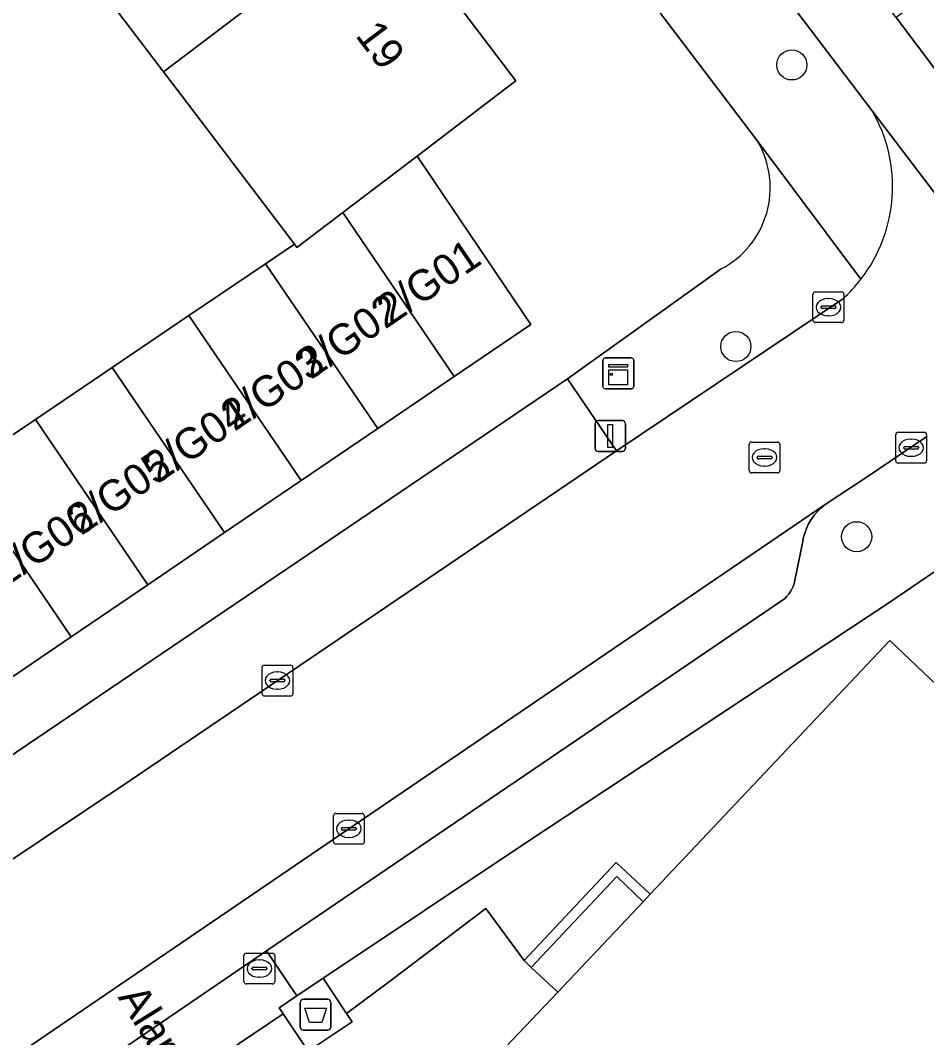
# Model space of a CAD drawing. Extents: x 159664 to 160323, y 385312 to 386115.
# Drawn here: x 160236.22 to 160265.62, y 385719.4 to 385752.41 of the extents above; entities that cross this region are included whole.
import ezdxf

# ---------------------------------------------------------------- set-up
doc = ezdxf.new("R2010")
doc.units = 0
for name, color, linetype in [('IMGEO_Afval_apart_plaats', 7, 'Continuous'), ('IMGEO_Boom', 7, 'Continuous'), ('IMGEO_Brandkraan', 7, 'Continuous'), ('IMGEO_Erf', 7, 'Continuous'), ('IMGEO_Fietspad_gesloten', 7, 'Continuous'), ('IMGEO_Kast', 7, 'Continuous'), ('IMGEO_Kolk', 7, 'Continuous'), ('IMGEO_Lichtmast', 7, 'Continuous'), ('IMGEO_Muur', 7, 'Continuous'), ('IMGEO_Openbare_ruimte_label', 7, 'Continuous'), ('IMGEO_Pand', 7, 'Continuous'), ('IMGEO_Pand_nummerreeks', 7, 'Continuous'), ('IMGEO_Parkeervlak_open', 7, 'Continuous'), ('IMGEO_Rijbaan_lokaal_open', 7, 'Continuous'), ('IMGEO_Rioolput', 7, 'Continuous'), ('IMGEO_Verkeerseiland_groen', 7, 'Continuous'), ('IMGEO_Voetpad_gesloten', 7, 'Continuous'), ('IMGEO_Voetpad_open', 7, 'Continuous')]:
    doc.layers.add(name, color=color, linetype=linetype)

msp = doc.modelspace()

# ---------------------------------------------------------------- linework, layer by layer
at = {"layer": 'IMGEO_Afval_apart_plaats'}
for p, q in [((160245.305, 385719.741), (160245.305, 385720.541)), ((160245.305, 385720.541), (160245.305, 385719.741)), ((160245.405, 385720.641), (160246.195, 385720.641)), ((160246.195, 385720.641), (160245.405, 385720.641)), ((160246.295, 385720.541), (160246.295, 385719.741)), ((160246.295, 385719.741), (160246.295, 385720.541)), ((160246.195, 385719.641), (160245.405, 385719.641)), ((160245.405, 385719.641), (160246.195, 385719.641))]:
    msp.add_line(p, q, dxfattribs=at)
msp.add_lwpolyline([(160245.448, 385720.355), (160246.152, 385720.355), (160246.003, 385719.885), (160245.597, 385719.885), (160245.448, 385720.355)], dxfattribs=at)
for centre, start, end in [((160245.405, 385720.541), 90, 180), ((160245.405, 385720.541), 90, 180), ((160246.195, 385720.541), 0, 90), ((160246.195, 385720.541), 360, 90), ((160245.405, 385719.741), 180, 270), ((160245.405, 385719.741), 180, 270), ((160246.195, 385719.741), 270, 0), ((160246.195, 385719.741), 270, 0)]:
    msp.add_arc(centre, 0.1, start, end, dxfattribs=at)
at = {"layer": 'IMGEO_Boom'}
for centre in [(160261.248, 385750.965), (160259.432, 385741.826), (160263.351, 385735.652)]:
    msp.add_circle(centre, 0.489, dxfattribs=at)
at = {"layer": 'IMGEO_Brandkraan'}
for p, q in [((160243.552, 385722.138), (160244.404, 385722.138)), ((160243.477, 385721.212), (160243.477, 385722.064)), ((160243.965, 385721.918), (160243.99, 385721.918)), ((160244.478, 385722.064), (160244.478, 385721.212)), ((160243.736, 385721.632), (160243.736, 385721.644)), ((160244.174, 385721.595), (160243.776, 385721.595)), ((160243.779, 385721.681), (160244.177, 385721.681)), ((160244.22, 385721.644), (160244.22, 385721.632)), ((160243.988, 385721.358), (160243.963, 385721.358)), ((160244.404, 385721.138), (160243.552, 385721.138))]:
    msp.add_line(p, q, dxfattribs=at)
for points in [[(160243.552, 385722.138), (160244.404, 385722.138)], [(160243.477, 385721.212), (160243.477, 385722.064)], [(160244.478, 385722.064), (160244.478, 385721.212)], [(160244.404, 385721.138), (160243.552, 385721.138)]]:
    msp.add_lwpolyline(points, dxfattribs=at)
for centre, radius, start, end in [((160243.554, 385722.062), 0.0765, 91.552, 178.448), ((160243.554, 385722.062), 0.0765, 91.552, 178.448), ((160244.402, 385722.062), 0.0765, 1.552, 88.448), ((160244.402, 385722.062), 0.0765, 1.552, 88.448), ((160243.776, 385721.641), 0.0403, 85.8775, 175.7526), ((160243.773, 385721.631), 0.0366, 178.938, 274.7102), ((160244.177, 385721.638), 0.043, 264.8664, 352.4533), ((160244.181, 385721.643), 0.0386, 1.7309, 96.639), ((160243.554, 385721.214), 0.0765, 181.552, 268.448), ((160243.554, 385721.214), 0.0765, 181.552, 268.448), ((160244.402, 385721.214), 0.0765, 271.552, 358.448), ((160244.402, 385721.214), 0.0765, 271.552, 358.448)]:
    msp.add_arc(centre, radius, start, end, dxfattribs=at)
for centre, major_axis, ratio, start_param, end_param in [((160243.964, 385721.638), (-0.387, 0.002), 0.722429, 4.712389, 7.853982), ((160243.989, 385721.638), (-0.39, 0.002), 0.717154, 1.570796, 4.712389)]:
    msp.add_ellipse(centre, major_axis=major_axis, ratio=ratio, start_param=start_param, end_param=end_param, dxfattribs=at)
at = {"layer": 'IMGEO_Erf'}
for points in [[(160260.143, 385748.478), (160154.34, 385887.843), (160153.697, 385888.214), (160152.472, 385888.921), (160150.373, 385888.694), (160144.032, 385884.624)], [(160224.899, 385752.532), (160221.66, 385750.323), (160226.261, 385743.483), (160229.648, 385745.839), (160231.297, 385743.47), (160232.872, 385741.204), (160229.711, 385739.005), (160231.739, 385736.1), (160234.221, 385737.778), (160236.71, 385739.462), (160239.2, 385741.146), (160241.689, 385742.829), (160244.179, 385744.513), (160245.115, 385745.146), (160241.431, 385750), (160240.869, 385750.74), (160236.522, 385756.467)], [(160247.979, 385756.138), (160252.296, 385750.447), (160251.707, 385750), (160249.093, 385748.004), (160252.785, 385742.541), (160250.299, 385740.852), (160247.814, 385739.163), (160245.328, 385737.474), (160242.842, 385735.785), (160240.356, 385734.096), (160237.871, 385732.407), (160235.385, 385730.718)], [(160186.266, 385750), (160208.863, 385713.863), (160209.011, 385713.648), (160209.177, 385713.448), (160209.36, 385713.263), (160209.56, 385713.095), (160209.773, 385712.946), (160209.999, 385712.817), (160210.235, 385712.708), (160210.481, 385712.62), (160210.733, 385712.555), (160210.99, 385712.513), (160211.25, 385712.494), (160211.51, 385712.498), (160211.769, 385712.526), (160212.024, 385712.576), (160212.274, 385712.649), (160212.517, 385712.744), (160212.75, 385712.86), (160212.967, 385712.994), (160213.887, 385713.618), (160217.895, 385716.335), (160253.974, 385740.781), (160258.951, 385744.343)], [(160266.876, 385735.19), (160264.393, 385733.512), (160252.585, 385725.7), (160246.042, 385721.322), (160246.807, 385720.18), (160248.245, 385721.253), (160251.326, 385723.587), (160252.567, 385721.898), (160255.554, 385725.077), (160256.651, 385724.048), (160264.426, 385732.287), (160272.75, 385724.372), (160285.704, 385707.218), (160290.989, 385697.019), (160273.623, 385687.905), (160272.395, 385689.541), (160268.944, 385686.952)]]:
    msp.add_lwpolyline(points, dxfattribs=at)
msp.add_arc((160257.578, 385746.978), 2.971, 297.5243, 30.3143, dxfattribs=at)
at = {"layer": 'IMGEO_Fietspad_gesloten'}
for points in [[(160201.804, 385835.617), (160197.359, 385841.045), (160186.137, 385855.863), (160185.75, 385856.345), (160177.327, 385867.463), (160175.871, 385869.409), (160168.561, 385878.986), (160168.182, 385879.472), (160161.323, 385888.557), (160159.511, 385890.971), (160157.24, 385893.946), (160149.098, 385905.226), (160147.316, 385907.817), (160144.932, 385911.316), (160142.935, 385909.961), (160147.03, 385903.951), (160154.766, 385893.221), (160263.854, 385749.476), (160272.35, 385738.304), (160298.51, 385703.942), (160300.884, 385700.823)], [(160304.257, 385700.326), (160300.449, 385705.421), (160298.61, 385707.809), (160274.815, 385739.085), (160274.239, 385739.843), (160266.778, 385749.661), (160264.628, 385752.505), (160262.788, 385754.954), (160256.918, 385762.649), (160256.57, 385763.16), (160251.912, 385769.288), (160251.551, 385769.763), (160246.267, 385776.727), (160245.895, 385777.214), (160241.803, 385782.538), (160241.456, 385783.026), (160235.996, 385790.188), (160234.534, 385792.125), (160229.411, 385798.863)]]:
    msp.add_lwpolyline(points, dxfattribs=at)
at = {"layer": 'IMGEO_Kast'}
for p, q in [((160255.119, 385740.53), (160255.119, 385741.371)), ((160255.119, 385741.371), (160255.119, 385740.53)), ((160255.194, 385741.455), (160256.035, 385741.455)), ((160256.035, 385741.455), (160255.194, 385741.455)), ((160256.119, 385741.38), (160256.119, 385740.539)), ((160256.119, 385740.539), (160256.119, 385741.38)), ((160256.044, 385740.455), (160255.203, 385740.455)), ((160255.203, 385740.455), (160256.044, 385740.455))]:
    msp.add_line(p, q, dxfattribs=at)
for points in [[(160255.314, 385741.245), (160255.914, 385741.245), (160255.914, 385741.16), (160255.314, 385741.16), (160255.314, 385741.245)], [(160255.314, 385741.07), (160255.914, 385741.07), (160255.914, 385740.581), (160255.314, 385740.581), (160255.314, 385741.07)]]:
    msp.add_lwpolyline(points, dxfattribs=at)
msp.add_circle((160255.398, 385740.919), 0.0377, dxfattribs=at)
for centre, start, end in [((160255.197, 385741.377), 92.4484, 184.2845), ((160255.197, 385741.377), 92.4484, 184.2845), ((160256.041, 385741.377), 2.4484, 94.2845), ((160256.041, 385741.377), 2.4484, 94.2845), ((160255.197, 385740.533), 182.4484, 274.2845), ((160255.197, 385740.533), 182.4484, 274.2845), ((160256.041, 385740.533), 272.4484, 4.2845), ((160256.041, 385740.533), 272.4484, 4.2845)]:
    msp.add_arc(centre, 0.0779, start, end, dxfattribs=at)
at = {"layer": 'IMGEO_Kolk'}
for p, q in [((160262.01, 385743.601), (160262.862, 385743.601)), ((160261.935, 385742.675), (160261.935, 385743.527)), ((160262.423, 385743.381), (160262.448, 385743.381)), ((160262.936, 385743.527), (160262.936, 385742.675)), ((160262.194, 385743.095), (160262.194, 385743.107)), ((160262.632, 385743.058), (160262.234, 385743.058)), ((160262.237, 385743.144), (160262.635, 385743.144)), ((160262.678, 385743.107), (160262.678, 385743.095)), ((160262.862, 385742.601), (160262.01, 385742.601)), ((160262.446, 385742.821), (160262.421, 385742.821)), ((160264.62, 385738.116), (160264.62, 385738.968)), ((160264.695, 385739.042), (160265.547, 385739.042)), ((160265.621, 385738.968), (160265.621, 385738.116)), ((160265.108, 385738.822), (160265.133, 385738.822)), ((160264.879, 385738.536), (160264.879, 385738.548)), ((160265.317, 385738.499), (160264.919, 385738.499)), ((160264.922, 385738.585), (160265.32, 385738.585)), ((160265.363, 385738.548), (160265.363, 385738.536)), ((160265.547, 385738.042), (160264.695, 385738.042)), ((160265.131, 385738.262), (160265.106, 385738.262)), ((160244.062, 385730.558), (160244.062, 385731.41)), ((160244.137, 385731.484), (160244.989, 385731.484)), ((160245.063, 385731.41), (160245.063, 385730.558)), ((160244.55, 385731.264), (160244.575, 385731.264)), ((160244.321, 385730.978), (160244.321, 385730.99)), ((160244.759, 385730.941), (160244.361, 385730.941)), ((160244.364, 385731.027), (160244.762, 385731.027)), ((160244.805, 385730.99), (160244.805, 385730.978)), ((160244.989, 385730.484), (160244.137, 385730.484)), ((160244.573, 385730.704), (160244.548, 385730.704)), ((160246.38, 385725.75), (160246.38, 385726.602)), ((160246.455, 385726.676), (160247.307, 385726.676)), ((160246.868, 385726.456), (160246.893, 385726.456)), ((160247.381, 385726.602), (160247.381, 385725.75)), ((160246.639, 385726.17), (160246.639, 385726.182)), ((160247.077, 385726.133), (160246.679, 385726.133)), ((160246.682, 385726.219), (160247.08, 385726.219)), ((160247.123, 385726.182), (160247.123, 385726.17)), ((160246.891, 385725.896), (160246.866, 385725.896)), ((160247.307, 385725.676), (160246.455, 385725.676))]:
    msp.add_line(p, q, dxfattribs=at)
for points in [[(160262.01, 385743.601), (160262.862, 385743.601)], [(160261.935, 385742.675), (160261.935, 385743.527)], [(160262.936, 385743.527), (160262.936, 385742.675)], [(160262.862, 385742.601), (160262.01, 385742.601)], [(160264.62, 385738.116), (160264.62, 385738.968)], [(160264.695, 385739.042), (160265.547, 385739.042)], [(160265.621, 385738.968), (160265.621, 385738.116)], [(160265.547, 385738.042), (160264.695, 385738.042)], [(160244.062, 385730.558), (160244.062, 385731.41)], [(160244.137, 385731.484), (160244.989, 385731.484)], [(160245.063, 385731.41), (160245.063, 385730.558)], [(160244.989, 385730.484), (160244.137, 385730.484)], [(160246.38, 385725.75), (160246.38, 385726.602)], [(160246.455, 385726.676), (160247.307, 385726.676)], [(160247.381, 385726.602), (160247.381, 385725.75)], [(160247.307, 385725.676), (160246.455, 385725.676)]]:
    msp.add_lwpolyline(points, dxfattribs=at)
for centre, radius, start, end in [((160262.012, 385743.525), 0.0765, 91.552, 178.448), ((160262.012, 385743.525), 0.0765, 91.552, 178.448), ((160262.86, 385743.525), 0.0765, 1.552, 88.448), ((160262.86, 385743.525), 0.0765, 1.552, 88.448), ((160262.234, 385743.104), 0.0403, 85.8775, 175.7526), ((160262.231, 385743.094), 0.0366, 178.938, 274.7102), ((160262.635, 385743.101), 0.043, 264.8664, 352.4533), ((160262.639, 385743.106), 0.0386, 1.7309, 96.639), ((160262.012, 385742.677), 0.0765, 181.552, 268.448), ((160262.012, 385742.677), 0.0765, 181.552, 268.448), ((160262.86, 385742.677), 0.0765, 271.552, 358.448), ((160262.86, 385742.677), 0.0765, 271.552, 358.448), ((160264.697, 385738.966), 0.0765, 91.552, 178.448), ((160264.697, 385738.966), 0.0765, 91.552, 178.448), ((160265.545, 385738.966), 0.0765, 1.552, 88.448), ((160265.545, 385738.966), 0.0765, 1.552, 88.448), ((160264.919, 385738.545), 0.0403, 85.8775, 175.7526), ((160264.916, 385738.535), 0.0366, 178.938, 274.7102), ((160265.32, 385738.542), 0.043, 264.8664, 352.4533), ((160265.324, 385738.547), 0.0386, 1.7309, 96.639), ((160264.697, 385738.118), 0.0765, 181.552, 268.448), ((160264.697, 385738.118), 0.0765, 181.552, 268.448), ((160265.545, 385738.118), 0.0765, 271.552, 358.448), ((160265.545, 385738.118), 0.0765, 271.552, 358.448), ((160244.139, 385731.408), 0.0765, 91.552, 178.448), ((160244.139, 385731.408), 0.0765, 91.552, 178.448), ((160244.987, 385731.408), 0.0765, 1.552, 88.448), ((160244.987, 385731.408), 0.0765, 1.552, 88.448), ((160244.361, 385730.987), 0.0403, 85.8775, 175.7526), ((160244.358, 385730.977), 0.0366, 178.938, 274.7102), ((160244.762, 385730.984), 0.043, 264.8664, 352.4533), ((160244.766, 385730.989), 0.0386, 1.7309, 96.639), ((160244.139, 385730.56), 0.0765, 181.552, 268.448), ((160244.139, 385730.56), 0.0765, 181.552, 268.448), ((160244.987, 385730.56), 0.0765, 271.552, 358.448), ((160244.987, 385730.56), 0.0765, 271.552, 358.448), ((160246.457, 385726.6), 0.0765, 91.552, 178.448), ((160246.457, 385726.6), 0.0765, 91.552, 178.448), ((160247.305, 385726.6), 0.0765, 1.552, 88.448), ((160247.305, 385726.6), 0.0765, 1.552, 88.448), ((160246.679, 385726.179), 0.0403, 85.8775, 175.7526), ((160246.676, 385726.169), 0.0366, 178.938, 274.7102), ((160247.08, 385726.176), 0.043, 264.8664, 352.4533), ((160247.084, 385726.181), 0.0386, 1.7309, 96.639), ((160246.457, 385725.752), 0.0765, 181.552, 268.448), ((160246.457, 385725.752), 0.0765, 181.552, 268.448), ((160247.305, 385725.752), 0.0765, 271.552, 358.448), ((160247.305, 385725.752), 0.0765, 271.552, 358.448)]:
    msp.add_arc(centre, radius, start, end, dxfattribs=at)
for centre, major_axis, ratio, start_param, end_param in [((160262.422, 385743.101), (-0.387, 0.002), 0.722429, 4.712389, 7.853982), ((160262.447, 385743.101), (-0.39, 0.002), 0.717154, 1.570796, 4.712389), ((160265.107, 385738.542), (-0.387, 0.002), 0.722429, 4.712389, 7.853982), ((160265.132, 385738.542), (-0.39, 0.002), 0.717154, 1.570796, 4.712389), ((160244.549, 385730.984), (-0.387, 0.002), 0.722429, 4.712389, 7.853982), ((160244.574, 385730.984), (-0.39, 0.002), 0.717154, 1.570796, 4.712389), ((160246.867, 385726.176), (-0.387, 0.002), 0.722429, 4.712389, 7.853982), ((160246.892, 385726.176), (-0.39, 0.002), 0.717154, 1.570796, 4.712389)]:
    msp.add_ellipse(centre, major_axis=major_axis, ratio=ratio, start_param=start_param, end_param=end_param, dxfattribs=at)
at = {"layer": 'IMGEO_Lichtmast'}
for p, q in [((160254.864, 385738.521), (160254.864, 385739.321)), ((160254.864, 385739.321), (160254.864, 385738.521)), ((160254.964, 385739.421), (160255.754, 385739.421)), ((160255.754, 385739.421), (160254.964, 385739.421)), ((160255.854, 385739.321), (160255.854, 385738.521)), ((160255.854, 385738.521), (160255.854, 385739.321)), ((160255.754, 385738.421), (160254.964, 385738.421)), ((160254.964, 385738.421), (160255.754, 385738.421))]:
    msp.add_line(p, q, dxfattribs=at)
msp.add_lwpolyline([(160255.284, 385739.296), (160255.434, 385739.296), (160255.434, 385738.546), (160255.284, 385738.546), (160255.284, 385739.296)], dxfattribs=at)
for centre, start, end in [((160254.964, 385739.321), 90, 180), ((160254.964, 385739.321), 90, 180), ((160255.754, 385739.321), 0, 90), ((160255.754, 385739.321), 360, 90), ((160254.964, 385738.521), 180, 270), ((160254.964, 385738.521), 180, 270), ((160255.754, 385738.521), 270, 0), ((160255.754, 385738.521), 270, 0)]:
    msp.add_arc(centre, 0.1, start, end, dxfattribs=at)
at = {"layer": 'IMGEO_Muur'}
msp.add_lwpolyline([(160256.651, 385724.048), (160255.554, 385725.077), (160252.567, 385721.898), (160252.789, 385721.677), (160255.574, 385724.623), (160256.425, 385723.808)], close=True, dxfattribs=at)
at = {"layer": 'IMGEO_Pand'}
for points in [[(160236.522, 385756.467), (160240.869, 385750.74), (160247.979, 385756.138), (160243.634, 385761.866)], [(160249.093, 385748.004), (160251.707, 385750), (160252.296, 385750.447), (160247.979, 385756.138), (160240.869, 385750.74), (160241.431, 385750), (160245.115, 385745.146), (160245.192, 385745.044), (160246.682, 385746.175)], [(160250.299, 385740.852), (160252.785, 385742.541), (160249.093, 385748.004), (160246.682, 385746.175)], [(160247.814, 385739.163), (160250.299, 385740.852), (160246.682, 385746.175), (160245.192, 385745.044), (160245.115, 385745.146), (160244.179, 385744.513)], [(160244.179, 385744.513), (160241.689, 385742.829), (160245.328, 385737.474), (160247.814, 385739.163)], [(160242.842, 385735.785), (160245.328, 385737.474), (160241.689, 385742.829), (160239.2, 385741.146)], [(160239.2, 385741.146), (160236.71, 385739.462), (160240.356, 385734.096), (160242.842, 385735.785)], [(160237.871, 385732.407), (160240.356, 385734.096), (160236.71, 385739.462), (160234.221, 385737.778)], [(160234.221, 385737.778), (160231.739, 385736.1), (160235.385, 385730.718), (160237.871, 385732.407)]]:
    msp.add_lwpolyline(points, close=True, dxfattribs=at)
msp.add_lwpolyline([(160285.704, 385707.218), (160272.75, 385724.372), (160264.426, 385732.287), (160256.651, 385724.048), (160256.425, 385723.808), (160253.653, 385720.876), (160250.901, 385717.977)], dxfattribs=at)
at = {"layer": 'IMGEO_Parkeervlak_open'}
msp.add_lwpolyline([(160238.106, 385718.045), (160244.206, 385722.211), (160260.948, 385733.591), (160261.021, 385733.653), (160261.089, 385733.72), (160261.15, 385733.794), (160261.204, 385733.873), (160261.251, 385733.956), (160261.29, 385734.043), (160261.322, 385734.134), (160261.345, 385734.227), (160261.347, 385734.238), (160261.601, 385735.501), (160261.621, 385735.606), (160261.665, 385735.766), (160261.723, 385735.922), (160261.794, 385736.072), (160261.879, 385736.215), (160261.976, 385736.35), (160262.084, 385736.476), (160262.204, 385736.592), (160262.333, 385736.696), (160246.881, 385726.177), (160228.652, 385713.756)], dxfattribs=at)
at = {"layer": 'IMGEO_Rijbaan_lokaal_open'}
for points in [[(160272.35, 385738.304), (160263.854, 385749.476)], [(160262.889, 385743.364), (160255.558, 385738.437), (160239.787, 385727.747), (160216.828, 385712.381), (160215.287, 385711.356), (160214.735, 385710.989), (160214.143, 385710.596), (160213.944, 385710.46)], [(160246.881, 385726.177), (160262.333, 385736.696), (160263.658, 385737.57), (160265.625, 385738.909)], [(160198.166, 385698.474), (160197.635, 385698.593), (160196.802, 385698.878), (160196.072, 385699.041), (160195.689, 385699.041), (160195.247, 385698.807), (160186.067, 385692.882), (160188.694, 385688.612), (160196.189, 385693.275), (160215.636, 385705.441), (160225.901, 385711.903), (160226.921, 385712.58), (160228.652, 385713.756), (160246.881, 385726.177)], [(160252.084, 385710.136), (160252.363, 385710.359), (160255.097, 385712.417), (160250.901, 385717.977), (160253.653, 385720.876), (160252.789, 385721.677), (160252.567, 385721.898), (160251.326, 385723.587), (160248.245, 385721.253), (160246.807, 385720.18), (160246.984, 385719.914), (160245.557, 385718.959), (160244.747, 385720.17), (160239.467, 385716.612), (160249.155, 385701.115), (160250.277, 385699.271), (160251.255, 385697.508), (160253.619, 385693.044), (160257.623, 385695.23), (160255.973, 385698.889), (160255.245, 385700.732)]]:
    msp.add_lwpolyline(points, dxfattribs=at)
for centre, radius, start, end in [((160259.618, 385747.013), 4.9, 322.224, 30.1757), ((160259.655, 385746.976), 4.848, 311.8344, 322.2925)]:
    msp.add_arc(centre, radius, start, end, dxfattribs=at)
at = {"layer": 'IMGEO_Rioolput'}
for p, q in [((160259.863, 385737.8), (160259.863, 385738.652)), ((160259.938, 385738.726), (160260.79, 385738.726)), ((160260.864, 385738.652), (160260.864, 385737.8)), ((160260.351, 385738.506), (160260.376, 385738.506)), ((160260.122, 385738.22), (160260.122, 385738.232)), ((160260.56, 385738.183), (160260.162, 385738.183)), ((160260.165, 385738.269), (160260.563, 385738.269)), ((160260.606, 385738.232), (160260.606, 385738.22)), ((160260.79, 385737.726), (160259.938, 385737.726)), ((160260.374, 385737.946), (160260.349, 385737.946))]:
    msp.add_line(p, q, dxfattribs=at)
for points in [[(160259.863, 385737.8), (160259.863, 385738.652)], [(160259.938, 385738.726), (160260.79, 385738.726)], [(160260.864, 385738.652), (160260.864, 385737.8)], [(160260.79, 385737.726), (160259.938, 385737.726)]]:
    msp.add_lwpolyline(points, dxfattribs=at)
for centre, radius, start, end in [((160259.94, 385738.65), 0.0765, 91.552, 178.448), ((160259.94, 385738.65), 0.0765, 91.552, 178.448), ((160260.788, 385738.65), 0.0765, 1.552, 88.448), ((160260.788, 385738.65), 0.0765, 1.552, 88.448), ((160260.162, 385738.229), 0.0403, 85.8775, 175.7526), ((160260.159, 385738.219), 0.0366, 178.938, 274.7102), ((160260.563, 385738.226), 0.043, 264.8664, 352.4533), ((160260.567, 385738.231), 0.0386, 1.7309, 96.639), ((160259.94, 385737.802), 0.0765, 181.552, 268.448), ((160259.94, 385737.802), 0.0765, 181.552, 268.448), ((160260.788, 385737.802), 0.0765, 271.552, 358.448), ((160260.788, 385737.802), 0.0765, 271.552, 358.448)]:
    msp.add_arc(centre, radius, start, end, dxfattribs=at)
for centre, major_axis, ratio, start_param, end_param in [((160260.35, 385738.226), (-0.387, 0.002), 0.722429, 4.712389, 7.853982), ((160260.375, 385738.226), (-0.39, 0.002), 0.717154, 1.570796, 4.712389)]:
    msp.add_ellipse(centre, major_axis=major_axis, ratio=ratio, start_param=start_param, end_param=end_param, dxfattribs=at)
at = {"layer": 'IMGEO_Verkeerseiland_groen'}
msp.add_lwpolyline([(160269.225, 385754.695), (160269.158, 385754.783), (160268.941, 385755.068), (160268.611, 385755.503), (160264.628, 385752.505), (160266.778, 385749.661)], dxfattribs=at)
at = {"layer": 'IMGEO_Voetpad_gesloten'}
for points in [[(160256.425, 385723.808), (160255.574, 385724.623), (160252.789, 385721.677), (160253.653, 385720.876)], [(160246.807, 385720.18), (160246.042, 385721.322), (160245.196, 385720.756), (160244.615, 385720.367), (160244.747, 385720.17), (160245.557, 385718.959), (160246.984, 385719.914)]]:
    msp.add_lwpolyline(points, close=True, dxfattribs=at)
at = {"layer": 'IMGEO_Voetpad_open'}
for points in [[(160151.188, 385893.955), (160154.34, 385887.843), (160260.143, 385748.478), (160263.491, 385744.011)], [(160263.854, 385749.476), (160154.766, 385893.221)], [(160263.491, 385744.011), (160260.143, 385748.478)], [(160258.951, 385744.343), (160253.974, 385740.781), (160255.558, 385738.437), (160262.889, 385743.364)], [(160265.625, 385738.909), (160263.658, 385737.57), (160262.333, 385736.696), (160262.204, 385736.592), (160262.084, 385736.476), (160261.976, 385736.35), (160261.879, 385736.215), (160261.794, 385736.072), (160261.723, 385735.922), (160261.665, 385735.766), (160261.621, 385735.606), (160261.601, 385735.501), (160261.347, 385734.238), (160261.345, 385734.227), (160261.322, 385734.134), (160261.29, 385734.043), (160261.251, 385733.956), (160261.204, 385733.873), (160261.15, 385733.794), (160261.089, 385733.72), (160261.021, 385733.653), (160260.948, 385733.591), (160244.206, 385722.211), (160245.196, 385720.756), (160246.042, 385721.322), (160252.585, 385725.7), (160264.393, 385733.512), (160266.876, 385735.19)]]:
    msp.add_lwpolyline(points, dxfattribs=at)
for points in [[(160239.787, 385727.747), (160255.558, 385738.437), (160253.974, 385740.781), (160217.895, 385716.335), (160213.887, 385713.618), (160215.287, 385711.356), (160216.828, 385712.381)], [(160239.467, 385716.612), (160244.747, 385720.17), (160244.615, 385720.367), (160245.196, 385720.756), (160244.206, 385722.211), (160238.106, 385718.045), (160239.203, 385716.432)]]:
    msp.add_lwpolyline(points, close=True, dxfattribs=at)
for centre, radius, start, end in [((160259.618, 385747.013), 4.9, 322.224, 30.1757), ((160257.578, 385746.978), 2.971, 297.5243, 30.3143), ((160259.655, 385746.976), 4.848, 311.8344, 322.2925)]:
    msp.add_arc(centre, radius, start, end, dxfattribs=at)

# ---------------------------------------------------------------- texts
at = {"layer": 'IMGEO_Openbare_ruimte_label'}
msp.add_text('Alard du Hamelplaats', height=1, rotation=302.0054, dxfattribs=at).set_placement((160239.368, 385720.708))
at = {"layer": 'IMGEO_Pand_nummerreeks'}
for s, rotation, p in [('19', 307.1824, (160247.066, 385751.914)), ('2/G01', 34.1954, (160248.233, 385742.495)), ('2/G02', 34.1954, (160245.651, 385740.74)), ('2/G03', 34.1954, (160243.17, 385739.055)), ('2/G04', 34.1954, (160240.685, 385737.366)), ('2/G05', 34.1954, (160238.199, 385735.677)), ('2/G06', 34.1954, (160235.713, 385733.988))]:
    msp.add_text(s, height=1, rotation=rotation, dxfattribs=at).set_placement(p)

doc.saveas('drawing.dxf')
